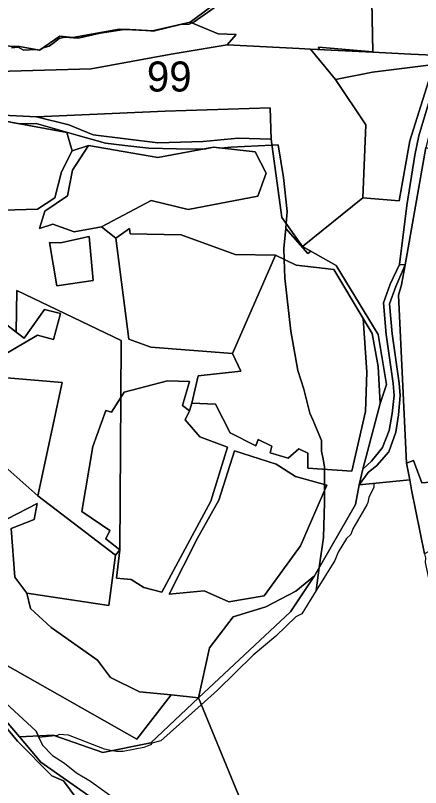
# Model space of a CAD drawing. Extents: x -477304 to -465429, y -1159113 to -1149210.
# Drawn here: x -474575.4 to -474373.2, y -1152183.1 to -1151797.9 of the extents above; entities that cross this region are included whole.
import ezdxf

# ---------------------------------------------------------------- set-up
doc = ezdxf.new("R2010")
doc.units = 0
for name, color, linetype in [('BPEJ_s', 7, 'Continuous'), ('orna_s', 7, 'Continuous'), ('ostatni_s', 7, 'Continuous'), ('PUPFL_s', 7, 'Continuous'), ('trav_porost_s', 7, 'Continuous')]:
    doc.layers.add(name, color=color, linetype=linetype)

msp = doc.modelspace()

# ---------------------------------------------------------------- linework, layer by layer
at = {"layer": 'BPEJ_s'}
for points in [[(-474398.24, -1151757.83), (-474397.03, -1151815.91), (-474397.13, -1151816), (-474424.14, -1151813.7), (-474423.64, -1151814.9), (-474428.21, -1151814.67), (-474415.6, -1151829.78), (-474400.52, -1151852.44), (-474402.05, -1151888.8), (-474432.21, -1151913.11), (-474428.05, -1151915.45), (-474429.52, -1151916.57), (-474440.52, -1151904.23), (-474440.29, -1151901.67), (-474439.75, -1151895.69), (-474441.66, -1151878.64), (-474444.3, -1151862.37), (-474447.39, -1151862.52), (-474467.87, -1151863.51), (-474472.75, -1151864.07), (-474476.5, -1151863.65), (-474481.25, -1151864.53), (-474494.97, -1151864.34), (-474508.78, -1151864.15), (-474520.88, -1151862.73), (-474530.52, -1151861.6), (-474544.04, -1151857.76), (-474565.03, -1151851.79), (-474573.49, -1151851.92), (-474584.24, -1151849.95)], [(-474425.41, -1152084.86), (-474423.76, -1152073.35), (-474421.61, -1152058.39), (-474421.19, -1152040.94), (-474421.19, -1152034.9), (-474421.19, -1152031.94), (-474421.19, -1152024.34), (-474421.19, -1152023.07), (-474421.89, -1152019.34), (-474422.67, -1152015.2), (-474422.67, -1152009.88), (-474424.77, -1152004.84), (-474426.78, -1152000), (-474428.45, -1151996.26), (-474431.43, -1151984.33), (-474434.42, -1151974.95), (-474438.04, -1151955.35), (-474441.02, -1151928.93), (-474441.29, -1151919.63), (-474441.45, -1151914.01), (-474440.52, -1151904.23), (-474429.52, -1151916.57), (-474428.05, -1151915.45), (-474432.21, -1151913.11), (-474402.05, -1151888.8), (-474400.52, -1151852.44), (-474415.6, -1151829.78), (-474428.21, -1151814.67), (-474423.64, -1151814.9), (-474424.14, -1151813.7), (-474397.13, -1151816), (-474397.03, -1151815.91), (-474398.24, -1151757.83)], [(-474577.39, -1151814.08), (-474573.98, -1151813.65), (-474572.52, -1151814.51), (-474571.43, -1151815.15), (-474565.44, -1151814.77), (-474563.35, -1151815.16), (-474561.61, -1151813.97), (-474558.64, -1151813.23), (-474556.16, -1151811.36), (-474553.53, -1151809.39), (-474550.97, -1151808.75), (-474544.15, -1151809.18), (-474533.07, -1151806.62), (-474521.14, -1151804.92), (-474518.28, -1151804.92), (-474509.57, -1151805.41), (-474506.65, -1151805.77), (-474493.02, -1151802.36), (-474488.75, -1151802.15), (-474487.4, -1151801.58), (-474486.19, -1151801.08), (-474476.18, -1151794.05)], [(-474476.18, -1151794.05), (-474486.19, -1151801.08), (-474487.4, -1151801.58), (-474488.75, -1151802.15), (-474493.02, -1151802.36), (-474506.65, -1151805.77), (-474509.57, -1151805.41), (-474518.28, -1151804.92), (-474521.14, -1151804.92), (-474533.07, -1151806.62), (-474544.15, -1151809.18), (-474550.97, -1151808.75), (-474553.53, -1151809.39), (-474556.16, -1151811.36), (-474558.64, -1151813.23), (-474561.61, -1151813.97), (-474563.35, -1151815.16), (-474565.44, -1151814.77), (-474571.43, -1151815.15), (-474572.52, -1151814.51), (-474573.98, -1151813.65), (-474577.39, -1151814.08)], [(-474584.24, -1151849.95), (-474573.49, -1151851.92), (-474565.03, -1151851.79), (-474544.04, -1151857.76), (-474530.52, -1151861.6), (-474520.88, -1151862.73), (-474508.78, -1151864.15), (-474494.97, -1151864.34), (-474481.25, -1151864.53), (-474476.5, -1151863.65), (-474472.75, -1151864.07), (-474467.87, -1151863.51), (-474447.39, -1151862.52), (-474444.3, -1151862.37), (-474441.66, -1151878.64), (-474439.75, -1151895.69), (-474440.29, -1151901.67), (-474440.52, -1151904.23), (-474441.45, -1151914.01), (-474441.29, -1151919.63), (-474441.02, -1151928.93), (-474438.04, -1151955.35), (-474434.42, -1151974.95), (-474431.43, -1151984.33), (-474428.45, -1151996.26), (-474426.78, -1152000), (-474424.77, -1152004.84), (-474422.67, -1152009.88), (-474422.67, -1152015.2), (-474421.89, -1152019.34), (-474421.19, -1152023.07), (-474421.19, -1152024.34), (-474421.19, -1152031.94), (-474421.19, -1152034.9), (-474421.19, -1152040.94), (-474421.61, -1152058.39), (-474423.76, -1152073.35), (-474425.41, -1152084.86), (-474432.46, -1152096.48), (-474435.44, -1152097.97), (-474445.44, -1152107.54), (-474456.72, -1152117.12), (-474474.59, -1152134.57), (-474482.64, -1152141.77), (-474502.89, -1152159.89), (-474507.36, -1152160.95), (-474508, -1152161.8), (-474511.41, -1152163.08), (-474521.62, -1152165.21)], [(-474372.55, -1152031), (-474376.7, -1152019.98), (-474380.25, -1152021.2), (-474378.64, -1152029.63), (-474396.39, -1152031.38), (-474396.5, -1152031.58), (-474396.5, -1152033.28), (-474399.06, -1152038.39), (-474399.48, -1152040.94), (-474400.09, -1152041.99), (-474407.1, -1152054), (-474407.99, -1152056.9), (-474410.12, -1152058.82), (-474414.38, -1152065.63), (-474416.08, -1152069.88), (-474425.41, -1152084.86), (-474432.46, -1152096.48), (-474435.44, -1152097.97), (-474445.44, -1152107.54), (-474456.72, -1152117.12), (-474474.59, -1152134.57), (-474482.64, -1152141.77), (-474502.89, -1152159.89), (-474507.36, -1152160.95), (-474508, -1152161.8), (-474511.41, -1152163.08), (-474521.62, -1152165.21), (-474525.02, -1152165.21), (-474527.08, -1152164.77), (-474530.98, -1152163.93), (-474548.85, -1152156.91), (-474553.53, -1152156.7), (-474554.81, -1152157.33), (-474555.58, -1152157.4), (-474563.7, -1152158.11), (-474561.83, -1152162.01), (-474556.94, -1152167.12), (-474550.98, -1152170.95), (-474545.02, -1152175.85), (-474538, -1152179.89), (-474497.43, -1152209.22)], [(-474372.55, -1152031), (-474376.7, -1152019.98), (-474380.25, -1152021.2), (-474378.64, -1152029.63), (-474396.39, -1152031.38), (-474396.5, -1152031.58), (-474396.5, -1152033.28), (-474399.06, -1152038.39), (-474399.48, -1152040.94), (-474400.09, -1152041.99), (-474407.1, -1152054), (-474407.99, -1152056.9), (-474410.12, -1152058.82), (-474414.38, -1152065.63), (-474416.08, -1152069.88), (-474425.41, -1152084.86)], [(-474594.5, -1152120.03), (-474593.77, -1152120.98), (-474591.83, -1152123.5), (-474583.54, -1152137.97), (-474580.39, -1152140.86), (-474565.02, -1152154.99), (-474564.01, -1152157.38), (-474563.7, -1152158.11), (-474561.83, -1152162.01), (-474556.94, -1152167.12), (-474550.98, -1152170.95), (-474545.02, -1152175.85), (-474538, -1152179.89), (-474497.43, -1152209.22)], [(-474521.62, -1152165.21), (-474525.02, -1152165.21), (-474527.08, -1152164.77), (-474530.98, -1152163.93), (-474548.85, -1152156.91), (-474553.53, -1152156.7), (-474554.81, -1152157.33), (-474555.58, -1152157.4), (-474563.7, -1152158.11), (-474564.01, -1152157.38), (-474565.02, -1152154.99), (-474580.39, -1152140.86)]]:
    msp.add_lwpolyline(points, dxfattribs=at)
at = {"layer": 'orna_s'}
msp.add_lwpolyline([(-474530.35, -1152059.09), (-474528.31, -1152054.94), (-474542.32, -1152045.41), (-474536.78, -1152012.99), (-474530.35, -1151994.99), (-474527.42, -1151995.8), (-474522.86, -1151988.51), (-474523.31, -1152064.51)], close=True, dxfattribs=at)
at = {"layer": 'ostatni_s'}
for points in [[(-474380.94, -1151922.3), (-474383.82, -1151922.06), (-474380.13, -1151892.61), (-474376.07, -1151867.6), (-474374.08, -1151857.89), (-474363.87, -1151823.95), (-474359.32, -1151818.08), (-474367.85, -1151852.55), (-474370.64, -1151863.73)], [(-474390.43, -1151957.1), (-474391.75, -1151941.29), (-474388.38, -1151932.01), (-474383.82, -1151922.06), (-474380.94, -1151922.3), (-474385.6, -1151933.15), (-474388.71, -1151941.7), (-474387.45, -1151956.76), (-474383.86, -1151981.28), (-474383.47, -1151987.51), (-474384.19, -1151997.18), (-474385.57, -1152005.79), (-474389.13, -1152015.59), (-474395.13, -1152022.5), (-474399.4, -1152025.96), (-474403.84, -1152032.11), (-474402.05, -1152024.29), (-474397.69, -1152020.26), (-474392.16, -1152013.42), (-474388.94, -1152005.03), (-474387.35, -1151996.56), (-474386.48, -1151987.49), (-474386.85, -1151981.59)]]:
    msp.add_lwpolyline(points, close=True, dxfattribs=at)
for points in [[(-474585.22, -1151847.38), (-474564.91, -1151848.48), (-474548.75, -1151852.51), (-474536.66, -1151857.48), (-474504.3, -1151861.47), (-474481.67, -1151860.82), (-474464.33, -1151859.11), (-474447.8, -1151859.52), (-474442.39, -1151898.7), (-474432.21, -1151913.11), (-474415.32, -1151922.6), (-474394.38, -1151957.14), (-474390.22, -1151982.09), (-474393.45, -1151991.55), (-474394.43, -1151973.09), (-474397.32, -1151956.62), (-474401.87, -1151949.12), (-474416.5, -1151924.68), (-474435.34, -1151922.48), (-474445.64, -1151917.55), (-474465.83, -1151917.21), (-474492.7, -1151907.35), (-474518.12, -1151906.8), (-474518.44, -1151904.19), (-474525.32, -1151909.04), (-474532.49, -1151903.38), (-474507.66, -1151890.18), (-474489.18, -1151894.7), (-474454.37, -1151888.07), (-474450.34, -1151876.48), (-474455.76, -1151865.97), (-474476.5, -1151863.65), (-474504.42, -1151868.8), (-474538.98, -1151862.78), (-474547.16, -1151865.44), (-474549.8, -1151856.26), (-474584.24, -1151849.95)], [(-474580.47, -1151951.51), (-474574.97, -1151955.9), (-474571.13, -1151958.97), (-474560.91, -1151944.5), (-474552.99, -1151946.6), (-474556.41, -1151959.5), (-474564.33, -1151957.4), (-474582.48, -1151968.05)]]:
    msp.add_lwpolyline(points, dxfattribs=at)
at = {"layer": 'PUPFL_s'}
for points in [[(-474433.84, -1151814.39), (-474469.82, -1151812.56), (-474465.18, -1151807.28), (-474474.23, -1151807.05), (-474488.18, -1151801.26), (-474464.01, -1151783.3), (-474458.96, -1151780.13), (-474443.26, -1151756.18), (-474418.51, -1151755.86), (-474396.61, -1151754.94), (-474392.34, -1151754.77), (-474398.24, -1151757.83), (-474397.02, -1151816.25), (-474428.21, -1151814.67)], [(-474474.23, -1151807.05), (-474465.18, -1151807.28), (-474469.82, -1151812.56), (-474497.63, -1151817.12), (-474537.55, -1151824.5), (-474590.13, -1151825.93), (-474606.88, -1151823.61), (-474604.85, -1151821.64), (-474592.77, -1151822.28), (-474583.27, -1151812.94), (-474573.31, -1151813.31), (-474563.35, -1151815.16), (-474553.21, -1151808.23), (-474546.79, -1151808.83), (-474523.6, -1151804.62), (-474507, -1151805.55), (-474488.18, -1151801.26)], [(-474433.84, -1151814.39), (-474428.21, -1151814.67), (-474415.6, -1151829.78), (-474400.52, -1151852.44), (-474402.05, -1151888.8), (-474432.21, -1151913.11), (-474442.39, -1151898.7), (-474447.8, -1151859.52), (-474448.29, -1151843.96), (-474500.72, -1151845.67), (-474564.91, -1151848.48), (-474585.22, -1151847.38), (-474611.8, -1151856.59), (-474610.64, -1151848.05), (-474606.88, -1151823.61), (-474590.13, -1151825.93), (-474537.55, -1151824.5), (-474497.63, -1151817.12), (-474469.82, -1151812.56)], [(-474481.67, -1151860.82), (-474504.3, -1151861.47), (-474536.66, -1151857.48), (-474548.75, -1151852.51), (-474564.91, -1151848.48), (-474500.72, -1151845.67), (-474448.29, -1151843.96), (-474447.8, -1151859.52), (-474464.33, -1151859.11)], [(-474270.95, -1151963.41), (-474301.51, -1152010.18), (-474344.13, -1152051.07), (-474371.24, -1152066.48), (-474377.7, -1152034.63), (-474378.64, -1152029.63), (-474380.25, -1152021.2), (-474376.7, -1152019.98), (-474372.55, -1152031), (-474327.22, -1152027.51), (-474307.38, -1152011.07), (-474308.42, -1152007.67), (-474326.24, -1152013.55), (-474327.51, -1152009.77), (-474280.34, -1151974.32)], [(-474370.82, -1152068.54), (-474370.88, -1152070.9), (-474365.33, -1152097.34), (-474359.93, -1152123.44), (-474333.43, -1152135.58), (-474325.7, -1152138.75), (-474311.21, -1152140.61), (-474334.26, -1152163.58), (-474357.23, -1152186.47), (-474380.25, -1152209.4), (-474403.67, -1152232.79), (-474421.58, -1152224.38), (-474459.59, -1152197.82), (-474484.07, -1152138.3), (-474438.11, -1152095.46), (-474426.14, -1152077.5), (-474405.72, -1152041.93), (-474403.84, -1152032.11), (-474378.64, -1152029.63), (-474377.7, -1152034.63), (-474371.24, -1152066.48)], [(-474426.14, -1152077.5), (-474438.11, -1152095.46), (-474484.07, -1152138.3), (-474478.53, -1152113.34), (-474466.69, -1152098.02), (-474450.45, -1152092.89), (-474435.55, -1152085.19)], [(-474533.79, -1152190.77), (-474528.82, -1152194.77), (-474532.51, -1152197.98), (-474544.82, -1152188.76), (-474551.41, -1152179.83), (-474557.32, -1152177.27), (-474574.38, -1152159.93), (-474599.48, -1152129.67), (-474618.12, -1152101.67), (-474616.89, -1152098.48), (-474609.18, -1152105.9), (-474598.88, -1152124.59), (-474581, -1152148.79), (-474573.36, -1152157.83), (-474562.71, -1152170.44)], [(-474573.36, -1152157.83), (-474581, -1152148.79), (-474598.88, -1152124.59), (-474591.83, -1152115.44), (-474514.9, -1152159.05), (-474497.64, -1152136.92), (-474484.07, -1152138.3), (-474507.8, -1152160.86), (-474531.73, -1152165.71), (-474556.64, -1152157.03)], [(-474501.84, -1152211.39), (-474503.4, -1152214.15), (-474528.82, -1152194.77), (-474533.79, -1152190.77), (-474562.71, -1152170.44), (-474573.36, -1152157.83), (-474556.64, -1152157.03), (-474531.73, -1152165.71), (-474507.8, -1152160.86), (-474484.07, -1152138.3), (-474459.59, -1152197.82), (-474470.31, -1152195.9)]]:
    msp.add_lwpolyline(points, close=True, dxfattribs=at)
at = {"layer": 'trav_porost_s'}
for points in [[(-474592.53, -1151756.12), (-474567.44, -1151753.59), (-474568.92, -1151735.39), (-474567.82, -1151721.49), (-474549.94, -1151713.63), (-474536.05, -1151702.32), (-474525.99, -1151705.66), (-474509.41, -1151720.96), (-474506.22, -1151722.18), (-474464.01, -1151783.3), (-474488.18, -1151801.26), (-474507, -1151805.55), (-474523.6, -1151804.62), (-474546.79, -1151808.83), (-474553.21, -1151808.23), (-474563.35, -1151815.16), (-474573.31, -1151813.31), (-474583.27, -1151812.94)], [(-474363.87, -1151823.95), (-474374.08, -1151857.89), (-474376.07, -1151867.6), (-474380.13, -1151892.61), (-474383.82, -1151922.06), (-474388.38, -1151932.01), (-474391.75, -1151941.29), (-474390.43, -1151957.1), (-474386.85, -1151981.59), (-474386.48, -1151987.49), (-474387.35, -1151996.56), (-474388.94, -1152005.03), (-474392.16, -1152013.42), (-474397.69, -1152020.26), (-474402.05, -1152024.29), (-474393.45, -1151991.55), (-474390.22, -1151982.09), (-474394.38, -1151957.14), (-474415.32, -1151922.6), (-474432.21, -1151913.11), (-474402.05, -1151888.8), (-474383.85, -1151890.35), (-474378.66, -1151860.46), (-474366.61, -1151822.29), (-474397.23, -1151826.1), (-474415.6, -1151829.78), (-474428.21, -1151814.67), (-474397.02, -1151816.25), (-474378.06, -1151817.21), (-474359.32, -1151818.08)], [(-474593.01, -1151895.32), (-474564.44, -1151894.58), (-474555.69, -1151888.84), (-474552.49, -1151875.81), (-474547.16, -1151865.44), (-474538.98, -1151862.78), (-474546.91, -1151875.08), (-474549.38, -1151887.94), (-474560.82, -1151895.56), (-474563.46, -1151904.11), (-474556.79, -1151901.95), (-474546.08, -1151905.86), (-474532.49, -1151903.38), (-474525.32, -1151909.04), (-474518.79, -1151959.31), (-474507.76, -1151963.43), (-474467.01, -1151966.52), (-474462.9, -1151975.36), (-474484.15, -1151977.72), (-474487.36, -1151991.32), (-474488.54, -1151995.23), (-474491.96, -1151992.55), (-474488.5, -1151980.45), (-474499.53, -1151980.25), (-474521.15, -1151985.79), (-474522.86, -1151988.51), (-474522.68, -1151960.09), (-474574.65, -1151935.02), (-474574.97, -1151955.9), (-474580.47, -1151951.51)], [(-474608.41, -1152222.86), (-474686.37, -1152169.58), (-474674.15, -1152146.7), (-474674.45, -1152131.44), (-474665.66, -1152107.07), (-474651.02, -1152076.57), (-474638.56, -1152080.81), (-474632.29, -1152083.67), (-474616.89, -1152098.48), (-474618.12, -1152101.67), (-474629.63, -1152088.94), (-474641.89, -1152082.24), (-474647.61, -1152082.39), (-474641.48, -1152089.45), (-474635.62, -1152094.82), (-474635.44, -1152094.62), (-474622.06, -1152110.46), (-474618.12, -1152101.67), (-474599.48, -1152129.67), (-474574.38, -1152159.93), (-474557.32, -1152177.27), (-474551.41, -1152179.83), (-474544.82, -1152188.76)]]:
    msp.add_lwpolyline(points, dxfattribs=at)
for points in [[(-474378.06, -1151817.21), (-474397.02, -1151816.25), (-474398.24, -1151757.83), (-474392.34, -1151754.77), (-474374.29, -1151746.33), (-474368.89, -1151755.59), (-474345.2, -1151797.22), (-474359.32, -1151818.08)], [(-474378.66, -1151860.46), (-474383.85, -1151890.35), (-474402.05, -1151888.8), (-474400.52, -1151852.44), (-474415.6, -1151829.78), (-474397.23, -1151826.1), (-474366.61, -1151822.29)], [(-474555.69, -1151888.84), (-474564.44, -1151894.58), (-474593.01, -1151895.32), (-474645.48, -1151891.89), (-474650.33, -1151882.98), (-474652.53, -1151872.33), (-474646.79, -1151867.22), (-474630.52, -1151863.24), (-474629.4, -1151860.15), (-474618.64, -1151860.94), (-474609.48, -1151860.29), (-474597.23, -1151853.49), (-474586.28, -1151854.63), (-474584.24, -1151849.95), (-474549.8, -1151856.26), (-474547.16, -1151865.44), (-474552.49, -1151875.81)], [(-474546.08, -1151905.86), (-474556.79, -1151901.95), (-474563.46, -1151904.11), (-474560.82, -1151895.56), (-474549.38, -1151887.94), (-474546.91, -1151875.08), (-474538.98, -1151862.78), (-474504.42, -1151868.8), (-474476.5, -1151863.65), (-474455.76, -1151865.97), (-474450.34, -1151876.48), (-474454.37, -1151888.07), (-474489.18, -1151894.7), (-474507.66, -1151890.18), (-474532.49, -1151903.38)], [(-474328.2, -1151938.47), (-474328.5, -1151942.94), (-474327.51, -1152009.77), (-474326.24, -1152013.55), (-474308.42, -1152007.67), (-474307.38, -1152011.07), (-474327.22, -1152027.51), (-474372.55, -1152031), (-474376.7, -1152019.98), (-474380.25, -1152021.2), (-474384.18, -1151937.49), (-474382.68, -1151932.2), (-474380.94, -1151922.3), (-474370.64, -1151863.73), (-474347.2, -1151871.64), (-474328.2, -1151883.56)], [(-474525.32, -1151909.04), (-474518.44, -1151904.19), (-474518.12, -1151906.8), (-474492.7, -1151907.35), (-474465.83, -1151917.21), (-474445.64, -1151917.55), (-474467.01, -1151966.52), (-474507.76, -1151963.43), (-474518.79, -1151959.31)], [(-474554.69, -1151932.85), (-474558.39, -1151911.11), (-474552.97, -1151911.38), (-474538.64, -1151908.09), (-474536.58, -1151930.18)], [(-474536.58, -1151930.18), (-474538.64, -1151908.09), (-474552.97, -1151911.38), (-474558.39, -1151911.11), (-474554.69, -1151932.85)], [(-474487.36, -1151991.32), (-474484.15, -1151977.72), (-474462.9, -1151975.36), (-474467.01, -1151966.52), (-474445.64, -1151917.55), (-474435.34, -1151922.48), (-474416.5, -1151924.68), (-474401.87, -1151949.12), (-474400, -1151975.85), (-474400.75, -1151995.43), (-474407.5, -1152025.23), (-474429.52, -1152023.8), (-474429.52, -1152016.19), (-474434.04, -1152014.07), (-474439.29, -1152018.71), (-474448.29, -1152016.11), (-474447.47, -1152012.81), (-474454.27, -1152009.49), (-474455.51, -1152012.68), (-474468.27, -1152006.09), (-474475.52, -1151991.85)], [(-474383.47, -1151987.51), (-474383.86, -1151981.28), (-474387.45, -1151956.76), (-474388.71, -1151941.7), (-474385.6, -1151933.15), (-474380.94, -1151922.3), (-474382.68, -1151932.2), (-474384.18, -1151937.49), (-474380.25, -1152021.2), (-474378.64, -1152029.63), (-474403.84, -1152032.11), (-474399.4, -1152025.96), (-474395.13, -1152022.5), (-474389.13, -1152015.59), (-474385.57, -1152005.79), (-474384.19, -1151997.18)], [(-474522.86, -1151988.51), (-474527.42, -1151995.8), (-474530.35, -1151994.99), (-474536.78, -1152012.99), (-474542.32, -1152045.41), (-474528.31, -1152054.94), (-474530.35, -1152059.09), (-474523.31, -1152064.51), (-474525.54, -1152067.19), (-474564.22, -1152037.51), (-474552.12, -1151981.05), (-474579.63, -1151978.61), (-474598.72, -1151970.51), (-474582.48, -1151968.05), (-474564.33, -1151957.4), (-474556.41, -1151959.5), (-474552.99, -1151946.6), (-474560.91, -1151944.5), (-474571.13, -1151958.97), (-474574.97, -1151955.9), (-474574.65, -1151935.02), (-474522.68, -1151960.09)], [(-474525.02, -1152078.6), (-474517.73, -1152079.37), (-474511.3, -1152083.24), (-474502.42, -1152085.64), (-474477.92, -1152040.28), (-474469.58, -1152013.27), (-474483.42, -1152008.18), (-474490.78, -1151999.67), (-474488.54, -1151995.23), (-474487.36, -1151991.32), (-474475.52, -1151991.85), (-474468.27, -1152006.09), (-474455.51, -1152012.68), (-474454.27, -1152009.49), (-474447.47, -1152012.81), (-474448.29, -1152016.11), (-474439.29, -1152018.71), (-474434.04, -1152014.07), (-474429.52, -1152016.19), (-474429.52, -1152023.8), (-474407.5, -1152025.23), (-474400.75, -1151995.43), (-474400, -1151975.85), (-474401.87, -1151949.12), (-474397.32, -1151956.62), (-474394.43, -1151973.09), (-474393.45, -1151991.55), (-474402.05, -1152024.29), (-474403.84, -1152032.11), (-474405.72, -1152041.93), (-474426.14, -1152077.5), (-474435.55, -1152085.19), (-474450.45, -1152092.89), (-474466.69, -1152098.02), (-474478.53, -1152113.34), (-474484.07, -1152138.3), (-474497.64, -1152136.92), (-474513.58, -1152135.29), (-474527.91, -1152128.16), (-474534.54, -1152119.49), (-474557.62, -1152103.28), (-474567.96, -1152093.83), (-474569.79, -1152086.09), (-474528.88, -1152092.24), (-474525.54, -1152067.19), (-474523.31, -1152064.51)], [(-474564.22, -1152037.51), (-474591.39, -1152013.68), (-474579.63, -1151978.61), (-474552.12, -1151981.05)], [(-474523.31, -1152064.51), (-474522.86, -1151988.51), (-474521.15, -1151985.79), (-474499.53, -1151980.25), (-474488.5, -1151980.45), (-474491.96, -1151992.55), (-474488.54, -1151995.23), (-474490.78, -1151999.67), (-474483.42, -1152008.18), (-474469.58, -1152013.27), (-474477.92, -1152040.28), (-474502.42, -1152085.64), (-474511.3, -1152083.24), (-474517.73, -1152079.37), (-474525.02, -1152078.6)], [(-474564.54, -1152041.38), (-474579.4, -1152049.07), (-474581.76, -1152027.16), (-474611.88, -1152025.98), (-474613.4, -1152004.75), (-474614.52, -1152000.7), (-474591.39, -1152013.68), (-474564.22, -1152037.51), (-474525.54, -1152067.19), (-474528.88, -1152092.24), (-474569.79, -1152086.09), (-474575.66, -1152078.14), (-474577.52, -1152053.8), (-474566.09, -1152049.32)], [(-474435.59, -1152027.85), (-474445.28, -1152021.71), (-474466.08, -1152015.15), (-474473.97, -1152039.66), (-474484.47, -1152058.64), (-474498.64, -1152086.7), (-474481.22, -1152084.95), (-474468.97, -1152090.41), (-474451.34, -1152087.39), (-474433.2, -1152062.45), (-474420.04, -1152032.27)], [(-474451.34, -1152087.39), (-474468.97, -1152090.41), (-474481.22, -1152084.95), (-474498.64, -1152086.7), (-474484.47, -1152058.64), (-474473.97, -1152039.66), (-474466.08, -1152015.15), (-474445.28, -1152021.71), (-474435.59, -1152027.85), (-474420.04, -1152032.27), (-474433.2, -1152062.45)], [(-474581.76, -1152027.16), (-474579.4, -1152049.07), (-474564.54, -1152041.38), (-474566.09, -1152049.32), (-474577.52, -1152053.8), (-474575.66, -1152078.14), (-474569.79, -1152086.09), (-474567.96, -1152093.83), (-474557.62, -1152103.28), (-474534.54, -1152119.49), (-474527.91, -1152128.16), (-474513.58, -1152135.29), (-474497.64, -1152136.92), (-474514.9, -1152159.05), (-474591.83, -1152115.44), (-474588.11, -1152103.26), (-474592.58, -1152091.45), (-474582.79, -1152079.75), (-474601.51, -1152037.56), (-474610.39, -1152041.02), (-474616.88, -1152026.27), (-474611.88, -1152025.98)]]:
    msp.add_lwpolyline(points, close=True, dxfattribs=at)

# ---------------------------------------------------------------- texts
at = {"layer": 'BPEJ_s'}
msp.add_text('99', height=15, dxfattribs=at).set_placement((-474509.81, -1151835.82))

doc.saveas('drawing.dxf')
